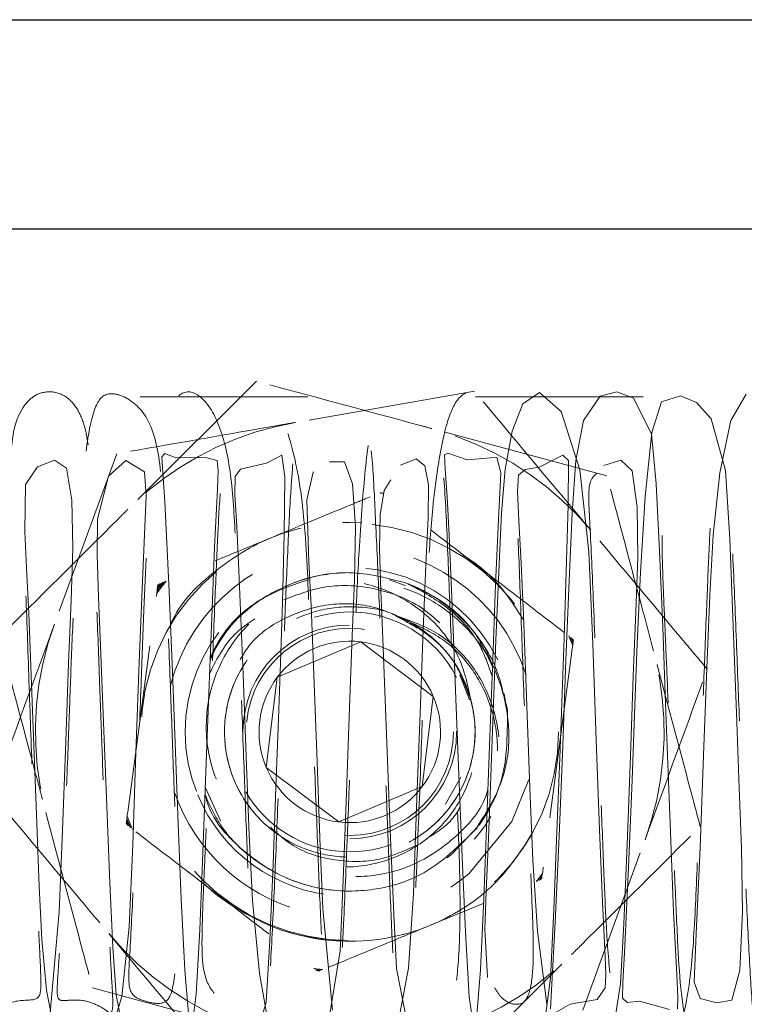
# Model space of a CAD drawing. Header units: inches. Extents: x 220 to 877, y 4 to 174.
# Tile 423 of 656: x 458.249 to 458.681, y 137.798 to 138.386. Entities that reach past the tile are written whole.
import ezdxf

# ---------------------------------------------------------------- set-up
doc = ezdxf.new("R2010")
doc.units = ezdxf.units.IN
doc.header["$LTSCALE"] = 0.5
doc.header["$MEASUREMENT"] = 0
doc.linetypes.add('HIDDEN', pattern=[0.225, 0.15, -0.075])
doc.layers.add('SVD-M-S', color=8, linetype='Continuous')

msp = doc.modelspace()

# ---------------------------------------------------------------- linework, layer by layer
at = {"layer": 'SVD-M-S', "linetype": 'Continuous', "lineweight": 25}
for p, q in [((458.07062, 138.38572), (458.82062, 138.38572)), ((458.82062, 138.26072), (458.07062, 138.26072))]:
    msp.add_line(p, q, dxfattribs=at)
at = {"layer": 'SVD-M-S', "linetype": 'HIDDEN', "lineweight": 18}
for p, q in [((458.39, 138.16996), (458.3133, 138.09357)), ((458.82062, 138.16072), (458.07062, 138.16072)), ((458.51991, 138.16409), (458.41328, 138.14541)), ((458.55876, 138.16328), (458.54888, 138.1565)), ((458.5716, 138.1519), (458.55876, 138.16328)), ((458.59504, 138.16113), (458.58502, 138.14649)), ((458.6049, 138.16368), (458.59504, 138.16113)), ((458.61483, 138.15988), (458.6049, 138.16368)), ((458.62557, 138.13867), (458.61483, 138.15988)), ((458.64283, 138.16117), (458.63159, 138.1577)), ((458.65235, 138.15732), (458.64283, 138.16117)), ((458.68196, 138.16217), (458.67279, 138.14653)), ((458.54888, 138.1565), (458.54243, 138.14018)), ((458.63159, 138.1577), (458.62569, 138.13937)), ((458.66109, 138.1476), (458.65235, 138.15732)), ((458.5829, 138.11715), (458.5716, 138.1519)), ((458.66977, 138.11669), (458.66109, 138.1476)), ((458.59902, 138.11351), (458.49451, 138.14174)), ((458.58502, 138.14649), (458.58042, 138.12268)), ((458.67279, 138.14653), (458.66628, 138.11538)), ((458.54243, 138.14018), (458.53832, 138.1176)), ((458.62569, 138.13937), (458.62172, 138.10127)), ((458.62841, 138.10876), (458.62557, 138.13867)), ((458.30665, 138.12674), (458.2695, 138.02506)), ((458.33532, 138.1269), (458.3336, 138.12489)), ((458.3336, 138.12489), (458.33414, 138.11547)), ((458.34141, 138.1244), (458.33532, 138.1269)), ((458.3604, 138.12436), (458.34141, 138.1244)), ((458.36658, 138.12276), (458.3604, 138.12436)), ((458.40503, 138.12586), (458.39605, 138.12107)), ((458.40691, 138.11295), (458.40503, 138.12586)), ((458.48518, 138.12366), (458.4759, 138.11992)), ((458.49038, 138.11942), (458.48518, 138.12366)), ((458.50418, 138.12715), (458.50212, 138.12599)), ((458.50212, 138.12599), (458.50252, 138.11759)), ((458.51564, 138.12304), (458.50418, 138.12715)), ((458.52943, 138.12429), (458.51564, 138.12304)), ((458.53323, 138.1244), (458.52943, 138.12429)), ((458.53571, 138.1153), (458.53323, 138.1244)), ((458.57259, 138.12592), (458.55851, 138.11869)), ((458.57607, 138.12276), (458.57259, 138.12592)), ((458.25935, 138.11888), (458.25231, 138.10834)), ((458.26957, 138.12292), (458.25935, 138.11888)), ((458.27668, 138.11817), (458.26957, 138.12292)), ((458.27991, 138.09897), (458.27668, 138.11817)), ((458.31208, 138.12271), (458.30166, 138.11339)), ((458.32329, 138.11593), (458.31208, 138.12271)), ((458.36722, 138.11672), (458.36658, 138.12276)), ((458.38037, 138.11744), (458.37737, 138.11305)), ((458.39605, 138.12107), (458.38037, 138.11744)), ((458.44251, 138.12183), (458.43351, 138.12181)), ((458.43351, 138.12181), (458.43351, 138.12181)), ((458.44724, 138.10876), (458.44251, 138.12183)), ((458.4759, 138.11992), (458.4759, 138.11992)), ((458.4926, 138.10824), (458.49038, 138.11942)), ((458.50252, 138.11759), (458.50369, 138.10107)), ((458.53832, 138.1176), (458.53614, 138.09154)), ((458.55031, 138.11739), (458.54628, 138.11397)), ((458.55851, 138.11869), (458.55031, 138.11739)), ((458.57586, 138.09608), (458.57607, 138.12276)), ((458.58042, 138.12268), (458.57827, 138.0912)), ((458.60737, 138.12292), (458.59722, 138.11972)), ((458.59722, 138.11972), (458.59722, 138.11972)), ((458.61408, 138.11655), (458.60737, 138.12292)), ((458.30166, 138.11339), (458.29522, 138.08776)), ((458.32421, 138.10154), (458.32329, 138.11593)), ((458.33414, 138.11547), (458.33534, 138.09792)), ((458.3668, 138.10549), (458.36722, 138.11672)), ((458.37737, 138.11305), (458.37716, 138.10217)), ((458.40658, 138.07846), (458.40691, 138.11295)), ((458.42371, 138.11579), (458.42002, 138.09918)), ((458.42403, 138.11598), (458.42371, 138.11579)), ((458.53436, 138.08746), (458.53571, 138.1153)), ((458.54628, 138.11397), (458.54562, 138.10438)), ((458.58826, 138.06823), (458.5829, 138.11715)), ((458.61702, 138.09492), (458.61408, 138.11655)), ((458.66628, 138.11538), (458.6623, 138.07813)), ((458.67224, 138.07594), (458.66977, 138.11669)), ((458.25231, 138.10834), (458.25192, 138.0804)), ((458.36503, 138.07101), (458.3668, 138.10549)), ((458.44899, 138.08306), (458.44724, 138.10876)), ((458.47018, 138.11106), (458.46615, 138.10482)), ((458.4923, 138.0886), (458.4926, 138.10824)), ((458.63041, 138.06882), (458.62841, 138.10876)), ((458.32328, 138.07854), (458.32421, 138.10154)), ((458.37716, 138.10217), (458.37819, 138.08356)), ((458.46615, 138.10482), (458.4638, 138.09018)), ((458.50369, 138.10107), (458.50492, 138.07813)), ((458.54562, 138.10438), (458.54654, 138.08694)), ((458.62172, 138.10127), (458.61895, 138.0558)), ((458.28046, 138.0706), (458.27991, 138.09897)), ((458.33534, 138.09792), (458.33772, 138.04883)), ((458.42002, 138.09918), (458.42128, 138.06216)), ((458.57474, 138.05629), (458.57586, 138.09608)), ((458.61734, 138.0647), (458.61702, 138.09492)), ((458.4638, 138.09018), (458.46341, 138.07002)), ((458.49099, 138.06044), (458.4923, 138.0886)), ((458.53614, 138.09154), (458.53465, 138.06054)), ((458.57827, 138.0912), (458.57638, 138.05078)), ((458.29522, 138.08776), (458.29495, 138.06682)), ((458.37819, 138.08356), (458.37954, 138.05713)), ((458.44126, 138.08565), (458.44562, 138.08572)), ((458.44562, 138.08572), (458.45273, 138.08552)), ((458.44844, 138.05172), (458.44899, 138.08306)), ((458.53259, 138.04859), (458.53436, 138.08746)), ((458.54654, 138.08694), (458.54788, 138.0615)), ((458.25192, 138.0804), (458.25291, 138.05841)), ((458.32183, 138.04594), (458.32328, 138.07854)), ((458.40557, 138.03807), (458.40658, 138.07846)), ((458.50492, 138.07813), (458.50718, 138.02663)), ((458.6623, 138.07813), (458.66028, 138.04237)), ((458.27941, 138.03911), (458.28046, 138.0706)), ((458.36327, 138.02911), (458.36503, 138.07101)), ((458.67437, 138.02379), (458.67224, 138.07594)), ((458.29495, 138.06682), (458.29576, 138.04115)), ((458.46341, 138.07002), (458.46414, 138.04491)), ((458.59062, 138.01335), (458.58826, 138.06823)), ((458.61622, 138.03237), (458.61734, 138.0647)), ((458.63227, 138.0233), (458.63041, 138.06882)), ((458.42128, 138.06216), (458.4225, 138.03592)), ((458.48938, 138.02155), (458.49099, 138.06044)), ((458.53465, 138.06054), (458.53282, 138.01555)), ((458.54788, 138.0615), (458.54919, 138.03042)), ((458.25291, 138.05841), (458.25415, 138.0315)), ((458.37954, 138.05713), (458.38202, 137.99491)), ((458.57343, 138.01681), (458.57474, 138.05629)), ((458.61895, 138.0558), (458.61703, 138.01357)), ((458.33078, 138.04567), (458.33097, 138.04709)), ((458.33103, 138.04754), (458.33097, 138.04709)), ((458.33119, 138.04869), (458.33103, 138.04754)), ((458.33772, 138.04883), (458.33982, 137.99661)), ((458.44711, 138.01795), (458.44844, 138.05172)), ((458.47873, 138.04809), (458.46938, 138.05154)), ((458.53085, 138.00421), (458.53259, 138.04859)), ((458.57638, 138.05078), (458.5745, 138.00358)), ((458.29576, 138.04115), (458.29698, 138.01218)), ((458.31318, 137.91285), (458.33023, 138.04145)), ((458.3201, 138.00215), (458.32183, 138.04594)), ((458.33029, 138.04194), (458.33023, 138.04145)), ((458.33029, 138.04194), (458.33047, 138.04332)), ((458.33054, 138.0438), (458.33047, 138.04332)), ((458.33054, 138.0438), (458.33072, 138.0452)), ((458.33078, 138.04566), (458.33072, 138.0452)), ((458.46414, 138.04491), (458.46535, 138.0162)), ((458.66028, 138.04237), (458.65877, 138.00367)), ((458.27795, 138.00165), (458.27941, 138.03911)), ((458.40436, 138.00198), (458.40557, 138.03807)), ((458.4225, 138.03592), (458.42377, 138.0054)), ((458.25415, 138.0315), (458.25662, 137.96815)), ((458.36155, 137.98385), (458.36327, 138.02911)), ((458.54919, 138.03042), (458.55146, 137.97073)), ((458.61473, 137.9938), (458.61622, 138.03237)), ((458.50718, 138.02663), (458.50916, 137.97539)), ((458.63395, 137.97792), (458.63227, 138.0233)), ((458.67631, 137.97182), (458.67437, 138.02379)), ((458.44551, 137.97524), (458.44711, 138.01795)), ((458.48752, 137.97188), (458.48938, 138.02155)), ((458.29698, 138.01218), (458.29825, 137.98142)), ((458.40238, 137.99329), (458.4522, 138.01445)), ((458.4522, 138.01445), (458.49544, 137.98188)), ((458.46535, 138.0162), (458.46781, 137.95406)), ((458.53282, 138.01555), (458.5306, 137.95603)), ((458.57221, 137.98344), (458.57343, 138.01681)), ((458.57855, 138.01234), (458.57837, 138.01094)), ((458.57856, 138.01235), (458.57862, 138.01281)), ((458.5788, 138.01423), (458.57862, 138.01281)), ((458.5788, 138.01423), (458.57887, 138.01469)), ((458.57887, 138.01469), (458.57902, 138.01584)), ((458.59262, 137.95582), (458.59062, 138.01335)), ((458.61703, 138.01357), (458.61563, 137.97675)), ((458.57806, 138.0086), (458.56101, 137.88)), ((458.57806, 138.0086), (458.57812, 138.00908)), ((458.57831, 138.01047), (458.57812, 138.00908)), ((458.57831, 138.01047), (458.57837, 138.01094)), ((458.27623, 137.95502), (458.27795, 138.00165)), ((458.31811, 137.94835), (458.3201, 138.00215)), ((458.40312, 137.96842), (458.40436, 138.00198)), ((458.42377, 138.0054), (458.42609, 137.94281)), ((458.52913, 137.95768), (458.53085, 138.00421)), ((458.5745, 138.00358), (458.5726, 137.95256)), ((458.65877, 138.00367), (458.65686, 137.95228)), ((458.33982, 137.99661), (458.34161, 137.94872)), ((458.38202, 137.99491), (458.38404, 137.94045)), ((458.5113, 137.99473), (458.51696, 137.97976)), ((458.3958, 137.93956), (458.40238, 137.99329)), ((458.61299, 137.94641), (458.61473, 137.9938)), ((458.35985, 137.93699), (458.36155, 137.98385)), ((458.57082, 137.94534), (458.57221, 137.98344)), ((458.29825, 137.98142), (458.30049, 137.92128)), ((458.49544, 137.98188), (458.48885, 137.92816)), ((458.61563, 137.97675), (458.61397, 137.93192)), ((458.63547, 137.93643), (458.63395, 137.97792)), ((458.44364, 137.9246), (458.44551, 137.97524)), ((458.4855, 137.91588), (458.48752, 137.97188)), ((458.50916, 137.97539), (458.51083, 137.93016)), ((458.55146, 137.97073), (458.55327, 137.9221)), ((458.67795, 137.92734), (458.67631, 137.97182)), ((458.25662, 137.96815), (458.25873, 137.91138)), ((458.40162, 137.92756), (458.40312, 137.96842)), ((458.27424, 137.90191), (458.27623, 137.95502)), ((458.46781, 137.95406), (458.46995, 137.89727)), ((458.52738, 137.90907), (458.52913, 137.95768)), ((458.5306, 137.95603), (458.52935, 137.92308)), ((458.59462, 137.90244), (458.59262, 137.95582)), ((458.31619, 137.89341), (458.31811, 137.94835)), ((458.34161, 137.94872), (458.34322, 137.90579)), ((458.5726, 137.95256), (458.5705, 137.8986)), ((458.65686, 137.95228), (458.65456, 137.89164)), ((458.42609, 137.94281), (458.42802, 137.89201)), ((458.56917, 137.90114), (458.57082, 137.94534)), ((458.61099, 137.89333), (458.61299, 137.94641)), ((458.35806, 137.88856), (458.35985, 137.93699)), ((458.38404, 137.94045), (458.3856, 137.89939)), ((458.43903, 137.907), (458.3958, 137.93956)), ((458.637, 137.8957), (458.63547, 137.93643)), ((458.50278, 137.91767), (458.51188, 137.93369)), ((458.51083, 137.93016), (458.51256, 137.88581)), ((458.55241, 137.93233), (458.54236, 137.90734)), ((458.61397, 137.93192), (458.61193, 137.87994)), ((458.36858, 137.90774), (458.35949, 137.92738)), ((458.39987, 137.88174), (458.40162, 137.92756)), ((458.48885, 137.92816), (458.43903, 137.907)), ((458.44165, 137.87226), (458.44364, 137.9246)), ((458.67927, 137.89144), (458.67795, 137.92734)), ((458.30049, 137.92128), (458.30249, 137.87073)), ((458.52935, 137.92308), (458.52806, 137.89243)), ((458.55327, 137.9221), (458.55483, 137.88424)), ((458.31293, 137.91098), (458.31311, 137.91236)), ((458.31318, 137.91285), (458.31311, 137.91237)), ((458.48359, 137.8643), (458.4855, 137.91588)), ((458.25873, 137.91138), (458.26045, 137.86844)), ((458.31237, 137.90676), (458.31222, 137.90561)), ((458.31243, 137.90721), (458.31237, 137.90676)), ((458.31243, 137.90722), (458.31262, 137.90864)), ((458.31268, 137.9091), (458.31262, 137.90864)), ((458.31268, 137.9091), (458.31287, 137.9105)), ((458.31293, 137.91098), (458.31287, 137.9105)), ((458.34322, 137.90579), (458.3451, 137.86098)), ((458.54236, 137.90734), (458.51655, 137.87599)), ((458.52553, 137.86121), (458.52738, 137.90907)), ((458.27237, 137.85326), (458.27424, 137.90191)), ((458.52215, 137.90444), (458.5066, 137.88788)), ((458.56727, 137.85471), (458.56917, 137.90114)), ((458.5964, 137.85902), (458.59462, 137.90244)), ((458.3856, 137.89939), (458.38766, 137.86007)), ((458.46995, 137.89727), (458.47184, 137.8522)), ((458.5705, 137.8986), (458.56821, 137.84718)), ((458.58459, 137.79471), (458.62173, 137.89639)), ((458.63872, 137.85344), (458.637, 137.8957)), ((458.314, 137.84439), (458.31619, 137.89341)), ((458.35616, 137.84258), (458.35806, 137.88856)), ((458.42802, 137.89201), (458.42956, 137.85531)), ((458.52806, 137.89243), (458.52687, 137.86544)), ((458.60915, 137.84638), (458.61099, 137.89333)), ((458.65456, 137.89164), (458.65215, 137.84047)), ((458.67987, 137.85336), (458.67927, 137.89144)), ((458.5066, 137.88788), (458.50367, 137.88552)), ((458.51256, 137.88581), (458.51456, 137.8414)), ((458.55483, 137.88424), (458.55768, 137.84177)), ((458.39788, 137.8362), (458.39987, 137.88174)), ((458.5607, 137.87765), (458.56051, 137.87625)), ((458.5607, 137.87765), (458.56076, 137.87812)), ((458.56094, 137.87951), (458.56076, 137.87812)), ((458.56094, 137.87951), (458.56101, 137.87999)), ((458.61193, 137.87994), (458.60953, 137.82891)), ((458.30249, 137.87073), (458.30426, 137.83233)), ((458.43984, 137.83005), (458.44165, 137.87226)), ((458.56005, 137.87275), (458.5602, 137.8739)), ((458.5602, 137.87391), (458.56026, 137.87436)), ((458.56045, 137.87578), (458.56026, 137.87436)), ((458.56045, 137.87578), (458.56051, 137.87624)), ((458.26045, 137.86844), (458.262, 137.83684)), ((458.52687, 137.86544), (458.52608, 137.84309)), ((458.3451, 137.86098), (458.34729, 137.81857)), ((458.38766, 137.86007), (458.3918, 137.81648)), ((458.48058, 137.81973), (458.48359, 137.8643)), ((458.52349, 137.81877), (458.52553, 137.86121)), ((458.59797, 137.82686), (458.5964, 137.85902)), ((458.26632, 137.78654), (458.27237, 137.85326)), ((458.42956, 137.85531), (458.43524, 137.79462)), ((458.56532, 137.81374), (458.56727, 137.85471)), ((458.6406, 137.81568), (458.63872, 137.85344)), ((458.67824, 137.81857), (458.67987, 137.85336)), ((458.47184, 137.8522), (458.4735, 137.81955)), ((458.56821, 137.84718), (458.56593, 137.8067)), ((458.30964, 137.80291), (458.314, 137.84439)), ((458.35404, 137.80423), (458.35616, 137.84258)), ((458.51456, 137.8414), (458.51687, 137.80264)), ((458.52608, 137.84309), (458.52777, 137.81419)), ((458.55768, 137.84177), (458.56314, 137.79815)), ((458.60707, 137.81035), (458.60915, 137.84638)), ((458.262, 137.83684), (458.26475, 137.80666)), ((458.39567, 137.79935), (458.39788, 137.8362)), ((458.65215, 137.84047), (458.65101, 137.81138)), ((458.30426, 137.83233), (458.30623, 137.80388)), ((458.43076, 137.77413), (458.43984, 137.83005)), ((458.50124, 137.75148), (458.57794, 137.82788)), ((458.59838, 137.81556), (458.59797, 137.82686)), ((458.60953, 137.82891), (458.60838, 137.81147)), ((458.34729, 137.81857), (458.35013, 137.78581)), ((458.4735, 137.81955), (458.48278, 137.77175)), ((458.4738, 137.78401), (458.48058, 137.81973)), ((458.52095, 137.7869), (458.52349, 137.81877)), ((458.67356, 137.80065), (458.67824, 137.81857)), ((458.3918, 137.81648), (458.39858, 137.77856)), ((458.52777, 137.81419), (458.52777, 137.81419)), ((458.56105, 137.78162), (458.56532, 137.81374)), ((458.59795, 137.80798), (458.59838, 137.81556)), ((458.64131, 137.80231), (458.6406, 137.81568)), ((458.26475, 137.80666), (458.26985, 137.78013)), ((458.29222, 137.80794), (458.39673, 137.77971)), ((458.56593, 137.8067), (458.56526, 137.79555)), ((458.59309, 137.80111), (458.59795, 137.80798)), ((458.60277, 137.7833), (458.60707, 137.81035)), ((458.60838, 137.81147), (458.60822, 137.8019)), ((458.65101, 137.81138), (458.65465, 137.80156)), ((458.30036, 137.77221), (458.30964, 137.80291)), ((458.30623, 137.80388), (458.31091, 137.77969)), ((458.35069, 137.77716), (458.35404, 137.80423)), ((458.51687, 137.80264), (458.52061, 137.77599)), ((458.57706, 137.79829), (458.59309, 137.80111)), ((458.60822, 137.8019), (458.61098, 137.7993)), ((458.61098, 137.7993), (458.61851, 137.80004)), ((458.61851, 137.80004), (458.63635, 137.79514)), ((458.64108, 137.79545), (458.64131, 137.80231)), ((458.65465, 137.80156), (458.66445, 137.79913)), ((458.66445, 137.79913), (458.67356, 137.80065)), ((458.38737, 137.7704), (458.39567, 137.79935)), ((458.566, 137.79197), (458.57706, 137.79829))]:
    msp.add_line(p, q, dxfattribs=at)
for radius in [0.1245, 0.06375, 0.0618]:
    msp.add_circle((458.44562, 137.96072), radius, dxfattribs=at)
for radius, start, end in [(0.1875, 39.93255, 99.93255), (0.1875, 99.93255, 159.93255), (0.14376, 82.0467, 82.84986), (0.1875, 339.93255, 39.93255), (0.1105, 17.94684, 165.82926), (0.09814, 25.99828, 202.44828), (0.14171, 140.55125, 144.34531), (0.14193, 140.72109, 144.17547), (0.14261, 141.22257, 143.674), (0.14283, 141.3867, 143.50986), (0.14353, 141.88799, 143.00857), (0.14376, 142.0467, 142.84986), (0.07156, 27.02902, 154.58566), (0.1875, 159.93255, 219.93255), (0.14261, 21.22257, 23.674), (0.14283, 21.3867, 23.50986), (0.05413, 83.01072, 143.01072), (0.05413, 23.01072, 83.01072), (0.14353, 21.88799, 23.00857), (0.14376, 22.0467, 22.84986), (0.05413, 143.01072, 203.01072), (0.05413, 323.01072, 23.01072), (0.05413, 203.01072, 263.01072), (0.1105, 199.28625, 309.93255), (0.07156, 210.06418, 323.01072), (0.05413, 263.01072, 323.01072), (0.09814, 202.44828, 328.98228), (0.14376, 202.0467, 202.84986), (0.14353, 201.88799, 203.00857), (0.14283, 201.3867, 203.50986), (0.14261, 201.22257, 203.674), (0.14193, 200.72109, 204.17547), (0.1875, 279.93255, 339.93255), (0.14261, 321.22257, 323.674), (0.14283, 321.3867, 323.50986), (0.14353, 321.88799, 323.00857), (0.14376, 322.0467, 322.84986), (0.125, 246.72206, 285.8902), (0.1875, 219.93255, 279.93255), (0.14283, 261.3867, 263.50986), (0.14353, 261.88799, 263.00857), (0.14376, 262.0467, 262.84986)]:
    msp.add_arc((458.44562, 137.96072), radius, start, end, dxfattribs=at)
for points, knots in [([(458.53191, 137.80829), (458.53327, 137.80602), (458.53715, 137.79959), (458.54688, 137.79692), (458.5524, 137.80155), (458.55517, 137.81708), (458.55516, 137.8405), (458.55363, 137.87304), (458.5521, 137.91205), (458.55033, 137.96037), (458.54835, 138.01301), (458.54666, 138.06217), (458.54469, 138.10309), (458.54047, 138.1359), (458.52901, 138.15965), (458.51628, 138.1664), (458.5062, 138.156), (458.49969, 138.13085), (458.49471, 138.09502), (458.49228, 138.05728), (458.49076, 138.0177), (458.48893, 137.96934), (458.48686, 137.9118), (458.48455, 137.85668), (458.48242, 137.81838), (458.48203, 137.8018), (458.49308, 137.80007), (458.50419, 137.79706), (458.50936, 137.80707), (458.5114, 137.83552), (458.51151, 137.87262), (458.50992, 137.91332), (458.50831, 137.95673), (458.5065, 138.00742), (458.50435, 138.05885), (458.50283, 138.1021), (458.50003, 138.13208), (458.49197, 138.15048), (458.48234, 138.15953), (458.47251, 138.16233), (458.46446, 138.16108), (458.45918, 138.15088), (458.45484, 138.12089), (458.45151, 138.07643), (458.44918, 138.03141), (458.44756, 137.98977), (458.44596, 137.94604), (458.44405, 137.89543), (458.44228, 137.85246), (458.44069, 137.823), (458.43946, 137.80767), (458.43963, 137.80001), (458.44375, 137.7999), (458.46246, 137.79984), (458.46988, 137.79338), (458.47189, 137.79311), (458.47302, 137.79595), (458.47258, 137.80802), (458.47082, 137.83646), (458.46913, 137.87818), (458.4675, 137.921), (458.46592, 137.96385), (458.4643, 138.00852), (458.46254, 138.05514), (458.46049, 138.09677), (458.4591, 138.12843), (458.45514, 138.15113), (458.44405, 138.16259), (458.43318, 138.16476), (458.42325, 138.15992), (458.41369, 138.14537), (458.4108, 138.11483), (458.40851, 138.06689), (458.40658, 138.02086), (458.40471, 137.97), (458.40269, 137.91576), (458.40045, 137.86183), (458.39854, 137.82377), (458.39705, 137.8016), (458.39631, 137.79256), (458.39729, 137.79079), (458.40248, 137.7964), (458.42224, 137.80106), (458.42961, 137.80206), (458.43021, 137.8161), (458.42829, 137.8468), (458.42668, 137.88687), (458.42473, 137.93765), (458.42269, 137.99413), (458.42089, 138.05097), (458.41769, 138.10365), (458.40839, 138.14545), (458.3948, 138.16497), (458.38338, 138.16299), (458.37579, 138.14896), (458.37055, 138.12751), (458.36807, 138.1022), (458.36662, 138.07258), (458.36487, 138.03176), (458.36281, 137.97683), (458.36091, 137.92432), (458.35916, 137.88444), (458.35799, 137.85842), (458.35736, 137.83733), (458.35768, 137.81674), (458.36564, 137.79986), (458.3817, 137.7942), (458.38594, 137.81048), (458.387, 137.83045), (458.38569, 137.85977), (458.38416, 137.89628), (458.38248, 137.94133), (458.38055, 137.99357), (458.37873, 138.04483), (458.37695, 138.08931), (458.37397, 138.12505), (458.36491, 138.15315), (458.3518, 138.1661), (458.3406, 138.16135), (458.33321, 138.14115), (458.32755, 138.10861), (458.32443, 138.07141), (458.32281, 138.03354), (458.32112, 137.98879), (458.3191, 137.93335), (458.31688, 137.87537), (458.31466, 137.83004), (458.31283, 137.80542), (458.31999, 137.80081), (458.33261, 137.79755), (458.33979, 137.80123), (458.34229, 137.82405), (458.34331, 137.85845), (458.34204, 137.89773), (458.34038, 137.93978), (458.33867, 137.98776), (458.33664, 138.04055), (458.33474, 138.08717), (458.33297, 138.12424), (458.32618, 138.14928), (458.3128, 138.1605), (458.30126, 138.164), (458.2938, 138.15822), (458.28866, 138.13507), (458.28435, 138.09338), (458.28139, 138.04655), (458.27954, 138.00438), (458.27804, 137.96253), (458.27626, 137.91475), (458.27453, 137.87172), (458.27306, 137.83877), (458.27177, 137.81824), (458.27081, 137.80519), (458.2717, 137.79996), (458.27719, 137.80059), (458.28817, 137.80103), (458.29873, 137.79598), (458.30324, 137.79177), (458.30465, 137.79481), (458.30389, 137.80894), (458.3026, 137.8307), (458.30116, 137.86353), (458.29951, 137.90619), (458.29794, 137.94842), (458.29637, 137.99184), (458.29466, 138.03795), (458.29275, 138.08264), (458.29095, 138.11746), (458.28908, 138.14181), (458.28151, 138.15712), (458.27227, 138.164), (458.26077, 138.16384), (458.24484, 138.1519), (458.2432, 138.12441), (458.24057, 138.08112), (458.2387, 138.03715), (458.23682, 137.98813), (458.2349, 137.93522), (458.23275, 137.88089), (458.23084, 137.83967), (458.22933, 137.81293), (458.22817, 137.79807), (458.22784, 137.79119), (458.22931, 137.79165), (458.24475, 137.80181), (458.26073, 137.79953), (458.26175, 137.80887), (458.26046, 137.83468), (458.25871, 137.8718), (458.2569, 137.9192), (458.25483, 137.97413), (458.25303, 138.03114), (458.25064, 138.08596), (458.2438, 138.13306), (458.23081, 138.16109), (458.2182, 138.1654), (458.20954, 138.15487), (458.20154, 138.1298), (458.19902, 138.09462), (458.19705, 138.04886), (458.19504, 137.9984), (458.19325, 137.94758), (458.19156, 137.90582), (458.19027, 137.87684), (458.18924, 137.85209), (458.18865, 137.82625), (458.19252, 137.80194), (458.21077, 137.79418), (458.21653, 137.80507), (458.21856, 137.8219), (458.21777, 137.84747), (458.21618, 137.88166), (458.21461, 137.9232), (458.21275, 137.9739), (458.21081, 138.0265), (458.20913, 138.07416), (458.20677, 138.11319), (458.20037, 138.14464), (458.18753, 138.16375), (458.17548, 138.16484), (458.16674, 138.14963), (458.16073, 138.12123), (458.15673, 138.08513), (458.15482, 138.04823), (458.15327, 138.00681), (458.15132, 137.95472), (458.1492, 137.89594), (458.14686, 137.84439), (458.14473, 137.81192), (458.1475, 137.80136), (458.16038, 137.79887), (458.16957, 137.79797), (458.17306, 137.81423), (458.17484, 137.84511), (458.17412, 137.88254), (458.17243, 137.92349), (458.17082, 137.96876), (458.16887, 138.02135), (458.16688, 138.07109), (458.16503, 138.11116), (458.1621, 138.14211), (458.14405, 138.16446), (458.13011, 138.16382), (458.12333, 138.14731), (458.11795, 138.11044), (458.11384, 138.06259), (458.11156, 138.01892), (458.11007, 137.97821), (458.10841, 137.93328), (458.1064, 137.88115), (458.10463, 137.83882), (458.10288, 137.81416), (458.10238, 137.80347), (458.1044, 137.79984), (458.11729, 137.80272), (458.13515, 137.79273), (458.13525, 137.79215), (458.13592, 137.80038), (458.13467, 137.81801), (458.13321, 137.84906), (458.13152, 137.89157), (458.12996, 137.9335), (458.12841, 137.97579), (458.12676, 138.02077), (458.12498, 138.067), (458.12287, 138.10562), (458.12176, 138.1361), (458.11409, 138.15782), (458.10014, 138.16483), (458.0853, 138.16138), (458.07887, 138.14885), (458.07435, 138.1248), (458.07282, 138.09431), (458.07078, 138.05287), (458.06894, 138.00555), (458.06706, 137.95426), (458.06501, 137.90034), (458.06276, 137.84791), (458.06082, 137.81221), (458.05938, 137.79527), (458.05933, 137.79061), (458.06214, 137.79296), (458.07395, 137.80076), (458.09071, 137.79886), (458.09238, 137.80315), (458.0931, 137.81261), (458.09225, 137.82875), (458.09076, 137.85789), (458.08901, 137.90179), (458.08701, 137.95452), (458.08514, 138.01117), (458.08303, 138.06661), (458.07951, 138.11264), (458.07305, 138.12992), (458.07062, 138.13644)], [0, 0, 0, 0, 0.001994, 0.005668, 0.009232, 0.012655, 0.015731, 0.018477, 0.02159, 0.02523, 0.029365, 0.033405, 0.037181, 0.040746, 0.044206, 0.047964, 0.05199, 0.056196, 0.060015, 0.063255, 0.066188, 0.069805, 0.07422, 0.079022, 0.083179, 0.086628, 0.089623, 0.093101, 0.097287, 0.101861, 0.10565, 0.108555, 0.111697, 0.115477, 0.11988, 0.124134, 0.127914, 0.129667, 0.131312, 0.132934, 0.134737, 0.138955, 0.143982, 0.148584, 0.15228, 0.15514, 0.158231, 0.162073, 0.166659, 0.169093, 0.171325, 0.173353, 0.175202, 0.178456, 0.179994, 0.181669, 0.183532, 0.185581, 0.189886, 0.193724, 0.197035, 0.20003, 0.203366, 0.207091, 0.211209, 0.215281, 0.219028, 0.220826, 0.222529, 0.224099, 0.225665, 0.232643, 0.236439, 0.240224, 0.244002, 0.247986, 0.252336, 0.257033, 0.259462, 0.261709, 0.263751, 0.26561, 0.268858, 0.27171, 0.274705, 0.277892, 0.281443, 0.285372, 0.289631, 0.294011, 0.298575, 0.303366, 0.307852, 0.311729, 0.314931, 0.317798, 0.320596, 0.323413, 0.326868, 0.331122, 0.33602, 0.338435, 0.340771, 0.343021, 0.345179, 0.349214, 0.356508, 0.359953, 0.363116, 0.365911, 0.36885, 0.372317, 0.376311, 0.380456, 0.384331, 0.387993, 0.391488, 0.395164, 0.399104, 0.403232, 0.407197, 0.410595, 0.413514, 0.416868, 0.421021, 0.425844, 0.43025, 0.433961, 0.437046, 0.440341, 0.444264, 0.448817, 0.452858, 0.456, 0.458934, 0.462504, 0.466712, 0.471133, 0.475034, 0.478508, 0.480094, 0.481779, 0.485772, 0.490651, 0.49563, 0.499641, 0.502727, 0.50554, 0.509108, 0.513437, 0.515886, 0.518255, 0.520415, 0.522378, 0.524175, 0.525832, 0.527361, 0.528939, 0.532618, 0.534755, 0.536978, 0.541013, 0.544489, 0.54746, 0.550631, 0.554202, 0.558178, 0.562354, 0.566184, 0.568017, 0.569789, 0.571443, 0.573001, 0.579831, 0.583673, 0.587474, 0.591227, 0.595051, 0.599249, 0.603822, 0.606252, 0.608639, 0.61082, 0.612802, 0.616257, 0.619169, 0.622139, 0.625289, 0.628747, 0.632546, 0.636681, 0.640994, 0.645488, 0.650263, 0.65495, 0.659043, 0.662435, 0.665294, 0.670832, 0.674023, 0.678016, 0.682782, 0.685249, 0.687647, 0.689967, 0.692203, 0.696392, 0.703845, 0.707294, 0.710521, 0.713422, 0.716214, 0.719508, 0.723328, 0.727517, 0.731488, 0.735241, 0.738824, 0.742433, 0.746301, 0.750342, 0.754388, 0.757935, 0.760965, 0.76406, 0.767952, 0.772633, 0.777273, 0.78124, 0.784542, 0.787694, 0.791392, 0.795767, 0.800031, 0.80346, 0.806285, 0.809645, 0.813643, 0.818123, 0.822172, 0.825733, 0.8289, 0.832639, 0.837311, 0.842558, 0.84693, 0.850306, 0.852986, 0.856268, 0.860329, 0.865101, 0.867399, 0.86949, 0.871391, 0.873954, 0.876256, 0.87971, 0.881739, 0.883964, 0.888214, 0.891878, 0.894941, 0.897938, 0.901348, 0.905175, 0.909362, 0.913295, 0.916958, 0.918699, 0.920305, 0.923496, 0.927024, 0.930884, 0.934727, 0.938482, 0.942191, 0.946222, 0.950654, 0.955455, 0.957777, 0.959893, 0.961816, 0.9644, 0.96665, 0.969576, 0.971127, 0.972725, 0.976114, 0.979807, 0.983806, 0.98804, 0.992456, 0.997154, 1, 1, 1, 1]), ([(458.49451, 138.14174), (458.49203, 138.14241), (458.45674, 138.15194), (458.42215, 138.16128), (458.39, 138.16996)], [0, 0, 0, 0, 0.0701975, 1, 1, 1, 1]), ([(458.58939, 138.08108), (458.58394, 138.08759), (458.56043, 138.11568), (458.53751, 138.14305), (458.51991, 138.16409)], [0, 0, 0, 0, 0.231849, 1, 1, 1, 1]), ([(458.41328, 138.14541), (458.41075, 138.14497), (458.37474, 138.13866), (458.33945, 138.13249), (458.30665, 138.12674)], [0, 0, 0, 0, 0.070198, 1, 1, 1, 1]), ([(458.5932, 138.11513), (458.59183, 138.11402), (458.58722, 138.11028), (458.58885, 138.08716), (458.59087, 138.04058), (458.59329, 137.98046), (458.59534, 137.92299), (458.59714, 137.87727), (458.59863, 137.84178), (458.60113, 137.80941), (458.60623, 137.78072), (458.61319, 137.76145), (458.62386, 137.75512), (458.63687, 137.7668), (458.64714, 137.7967), (458.65106, 137.8369), (458.65301, 137.88496), (458.6548, 137.93857), (458.65679, 137.99191), (458.65853, 138.03749), (458.66003, 138.07261), (458.66143, 138.09945), (458.6609, 138.11513), (458.65721, 138.12361), (458.64989, 138.1242), (458.63808, 138.11629), (458.63208, 138.09951), (458.63169, 138.07394), (458.63245, 138.04926), (458.63371, 138.02068), (458.63544, 137.98001), (458.63724, 137.92932), (458.63928, 137.87666), (458.6415, 137.82647), (458.64379, 137.78952), (458.65299, 137.76616), (458.66536, 137.75841), (458.67828, 137.7584), (458.6882, 137.77218), (458.69077, 137.79724), (458.69291, 137.8326), (458.69484, 137.87902), (458.69663, 137.92871), (458.69841, 137.97829), (458.70019, 138.02566), (458.70192, 138.0683), (458.70344, 138.09797), (458.70442, 138.11446), (458.70366, 138.1234), (458.70218, 138.12504), (458.68098, 138.12208), (458.67204, 138.12825), (458.67024, 138.12797), (458.67084, 138.12042), (458.67248, 138.09945), (458.67435, 138.06041), (458.67651, 138.00749), (458.67839, 137.95665), (458.68016, 137.90894), (458.682, 137.86296), (458.68417, 137.82038), (458.68599, 137.78931), (458.69083, 137.76784), (458.69794, 137.7583), (458.71372, 137.7585), (458.72708, 137.76951), (458.73349, 137.79473), (458.73448, 137.82899), (458.7366, 137.87085), (458.73833, 137.91743), (458.73988, 137.95986), (458.74132, 137.99865), (458.74275, 138.03805), (458.74413, 138.07951), (458.7452, 138.10902), (458.74561, 138.12338), (458.74428, 138.12943), (458.74245, 138.12331), (458.72, 138.11762), (458.71446, 138.11588), (458.71383, 138.10709), (458.7149, 138.09053), (458.71671, 138.05804), (458.71857, 138.00894), (458.72067, 137.95304), (458.72233, 137.90661), (458.72429, 137.86333), (458.72838, 137.81772), (458.73435, 137.77959), (458.74277, 137.75866), (458.75419, 137.75578), (458.7678, 137.76975), (458.77467, 137.79425), (458.77679, 137.82458), (458.77845, 137.86508), (458.78033, 137.91384), (458.78221, 137.96468), (458.7838, 138.00877), (458.78544, 138.0477), (458.78637, 138.08162), (458.7847, 138.10841), (458.78129, 138.12348), (458.77238, 138.12296), (458.75987, 138.1183), (458.75597, 138.10535), (458.75771, 138.07672), (458.75922, 138.04452), (458.7609, 138.00577), (458.76268, 137.95545), (458.76467, 137.90265), (458.76626, 137.8621), (458.76801, 137.82819), (458.77163, 137.79629), (458.77759, 137.77087), (458.78609, 137.75668), (458.79816, 137.75789), (458.81094, 137.7782), (458.81792, 137.81316), (458.82051, 137.85637), (458.82225, 137.90715), (458.8242, 137.96133), (458.82609, 138.0121), (458.82767, 138.05267), (458.82924, 138.08472), (458.83002, 138.1068), (458.82735, 138.1246), (458.81627, 138.12474), (458.80408, 138.1119), (458.80064, 138.09558), (458.80013, 138.07694), (458.80085, 138.0529), (458.80208, 138.02468), (458.80342, 137.9937), (458.80497, 137.95242), (458.80668, 137.90458), (458.80871, 137.85767), (458.81, 137.82387), (458.81279, 137.79749), (458.81488, 137.77885), (458.81995, 137.77355), (458.82062, 137.77286)], [0, 0, 0, 0, 0.00349, 0.01181, 0.021303, 0.031724, 0.041026, 0.048611, 0.054796, 0.061365, 0.068681, 0.076602, 0.084842, 0.093261, 0.101672, 0.11015, 0.118781, 0.127705, 0.136448, 0.144074, 0.150565, 0.15632, 0.16234, 0.168626, 0.175858, 0.184393, 0.194309, 0.199446, 0.204612, 0.209784, 0.214935, 0.224852, 0.233638, 0.24122, 0.254101, 0.260399, 0.263783, 0.2675, 0.275513, 0.284223, 0.293433, 0.302157, 0.310376, 0.318125, 0.325754, 0.333518, 0.34141, 0.345268, 0.348912, 0.355516, 0.362199, 0.366011, 0.370165, 0.374736, 0.379752, 0.389993, 0.399128, 0.407104, 0.414282, 0.422127, 0.430801, 0.439969, 0.448132, 0.455201, 0.458677, 0.462421, 0.470256, 0.47869, 0.487576, 0.495461, 0.502244, 0.507932, 0.514111, 0.522114, 0.531848, 0.536872, 0.541369, 0.548849, 0.555608, 0.559479, 0.563802, 0.568641, 0.574007, 0.584843, 0.593751, 0.600648, 0.607396, 0.61592, 0.626169, 0.635846, 0.644097, 0.650751, 0.657104, 0.66426, 0.672296, 0.681193, 0.689423, 0.696518, 0.702544, 0.709323, 0.71755, 0.726349, 0.734322, 0.741671, 0.749282, 0.758079, 0.762953, 0.768113, 0.778288, 0.786804, 0.793596, 0.799827, 0.8068, 0.814558, 0.822706, 0.83105, 0.839396, 0.847737, 0.856207, 0.864923, 0.873938, 0.882177, 0.889282, 0.895285, 0.90118, 0.907403, 0.921855, 0.931017, 0.936057, 0.94116, 0.946313, 0.951495, 0.956681, 0.96184, 0.971343, 0.979568, 0.98651, 0.992806, 0.999054, 1, 1, 1, 1]), ([(458.62683, 138.00889), (458.62464, 138.0171), (458.61523, 138.0525), (458.60606, 138.087), (458.59902, 138.11351)], [0, 0, 0, 0, 0.231849, 1, 1, 1, 1]), ([(458.45784, 138.10102), (458.4539, 138.09939), (458.43859, 138.09307), (458.41189, 138.08204), (458.37569, 138.06708), (458.35281, 138.05763), (458.34012, 138.05238), (458.33794, 138.05148)], [0, 0, 0, 0, 0.108787, 0.423281, 0.647247, 0.939454, 1, 1, 1, 1]), ([(458.57323, 138.02029), (458.56278, 138.02832), (458.54516, 138.04187), (458.51622, 138.06411), (458.4918, 138.08289), (458.47756, 138.09383), (458.47038, 138.09936)], [0, 0, 0, 0, 0.325308, 0.548883, 0.772297, 1, 1, 1, 1]), ([(458.3133, 138.09357), (458.31148, 138.09176), (458.28558, 138.06596), (458.2602, 138.04068), (458.2366, 138.01718)], [0, 0, 0, 0, 0.070198, 1, 1, 1, 1]), ([(458.33869, 138.02463), (458.33915, 138.02567), (458.34489, 138.03872), (458.36593, 138.05887), (458.39886, 138.07907), (458.43698, 138.08707), (458.47207, 138.08454), (458.50486, 138.07234), (458.5323, 138.05418), (458.54416, 138.03544), (458.54931, 138.0273)], [0, 0, 0, 0, 0.013391, 0.167421, 0.342787, 0.476037, 0.6097, 0.736914, 0.885741, 1, 1, 1, 1]), ([(458.65888, 137.99807), (458.6541, 138.00377), (458.63148, 138.0308), (458.60795, 138.0589), (458.58939, 138.08108)], [0, 0, 0, 0, 0.211001, 1, 1, 1, 1]), ([(458.53916, 137.97389), (458.5376, 137.98203), (458.53418, 137.99984), (458.51871, 138.02354), (458.49645, 138.04277), (458.46925, 138.0543), (458.43992, 138.05704), (458.41093, 138.05085), (458.38581, 138.03603), (458.36884, 138.01954), (458.3637, 138.00745), (458.36232, 138.00422)], [0, 0, 0, 0, 0.103465, 0.226562, 0.346981, 0.469415, 0.591747, 0.712236, 0.835345, 0.956042, 1, 1, 1, 1]), ([(458.36236, 138.00503), (458.36624, 138.01174), (458.37504, 138.02694), (458.39709, 138.04399), (458.42437, 138.05488), (458.45387, 138.05686), (458.48256, 138.04995), (458.50742, 138.03444), (458.52422, 138.01711), (458.52923, 138.00422), (458.53071, 138.00042)], [0, 0, 0, 0, 0.110273, 0.249521, 0.388683, 0.525722, 0.665751, 0.803052, 0.941876, 1, 1, 1, 1]), ([(458.40674, 138.04741), (458.40915, 138.04841), (458.4213, 138.05347), (458.44647, 138.05817), (458.46811, 138.05248), (458.47942, 138.0495)], [0, 0, 0, 0, 0.105287, 0.532057, 1, 1, 1, 1]), ([(458.53969, 137.97396), (458.53737, 137.98281), (458.53237, 138.00188), (458.51373, 138.02653), (458.48753, 138.04465), (458.45685, 138.05266), (458.42564, 138.05011), (458.39748, 138.03731), (458.37544, 138.01605), (458.362, 137.98904), (458.35849, 137.95939), (458.36492, 137.93068), (458.38054, 137.90613), (458.40312, 137.88837), (458.43003, 137.87944), (458.45807, 137.87999), (458.48386, 137.88979), (458.50464, 137.90752), (458.51796, 137.93068), (458.52319, 137.9571), (458.51909, 137.97411), (458.51703, 137.98264)], [0, 0, 0, 0, 0.0500596, 0.1078988, 0.1657515, 0.2228002, 0.2791161, 0.3351137, 0.3899014, 0.4447304, 0.4980974, 0.5513783, 0.6036933, 0.6554347, 0.7066964, 0.7569071, 0.8071092, 0.8557943, 0.9045054, 0.9520761, 1, 1, 1, 1]), ([(458.42096, 138.05151), (458.41199, 138.04853), (458.39187, 138.04183), (458.37098, 138.02331), (458.36431, 138.00774), (458.36228, 138.00297)], [0, 0, 0, 0, 0.358603, 0.803915, 1, 1, 1, 1]), ([(458.40635, 138.03953), (458.4146, 138.04268), (458.43224, 138.04941), (458.4613, 138.04734), (458.48845, 138.03708), (458.50141, 138.02384), (458.50753, 138.01759)], [0, 0, 0, 0, 0.236101, 0.504693, 0.766124, 1, 1, 1, 1]), ([(458.51776, 137.9801), (458.51602, 137.98826), (458.51247, 138.00491), (458.49717, 138.02669), (458.47529, 138.043), (458.44799, 138.05197), (458.42418, 138.05214), (458.41059, 138.04845), (458.40674, 138.04741)], [0, 0, 0, 0, 0.168605, 0.343852, 0.527965, 0.714556, 0.919321, 1, 1, 1, 1]), ([(458.47942, 138.0495), (458.48747, 138.04525), (458.50482, 138.03608), (458.52306, 138.01603), (458.52844, 137.99993), (458.53047, 137.99385)], [0, 0, 0, 0, 0.349671, 0.754472, 1, 1, 1, 1]), ([(458.53068, 137.99963), (458.52767, 138.00637), (458.51985, 138.02389), (458.50004, 138.04029), (458.48439, 138.04728), (458.47942, 138.0495)], [0, 0, 0, 0, 0.299566, 0.777483, 1, 1, 1, 1]), ([(458.51703, 137.98264), (458.51814, 137.97819), (458.52107, 137.96632), (458.52003, 137.94606), (458.5122, 137.92431), (458.49804, 137.90587), (458.47906, 137.8926), (458.4569, 137.88569), (458.43367, 137.88578), (458.41164, 137.89287), (458.3927, 137.90634), (458.37874, 137.92484), (458.37104, 137.94674), (458.37029, 137.96995), (458.37658, 137.99222), (458.38935, 138.01163), (458.40735, 138.02626), (458.42894, 138.03475), (458.45211, 138.03633), (458.47463, 138.03087), (458.49434, 138.01876), (458.50942, 138.00226), (458.51435, 137.98878), (458.51663, 137.98251)], [0, 0, 0, 0, 0.029382, 0.078207, 0.127481, 0.175709, 0.22502, 0.273751, 0.322376, 0.371719, 0.41996, 0.469185, 0.518104, 0.566554, 0.615934, 0.664238, 0.713345, 0.762422, 0.810747, 0.86013, 0.908548, 0.957505, 1, 1, 1, 1]), ([(458.48062, 138.02672), (458.48799, 138.02178), (458.50183, 138.01252), (458.51486, 137.99161), (458.52102, 137.9693), (458.52008, 137.94608), (458.51219, 137.92431), (458.49805, 137.90587), (458.47906, 137.8926), (458.4569, 137.88569), (458.43367, 137.88578), (458.41164, 137.89287), (458.3927, 137.90634), (458.37874, 137.92484), (458.37104, 137.94674), (458.37029, 137.96995), (458.37658, 137.99222), (458.38935, 138.01164), (458.40734, 138.02624), (458.42898, 138.03482), (458.45196, 138.03606), (458.46984, 138.03285), (458.47825, 138.02738), (458.48018, 138.02612)], [0, 0, 0, 0, 0.056346, 0.105724, 0.154271, 0.20311, 0.252397, 0.300638, 0.349962, 0.398706, 0.447343, 0.4967, 0.544954, 0.594192, 0.643124, 0.691587, 0.74098, 0.789297, 0.838417, 0.887507, 0.935845, 0.985242, 1, 1, 1, 1]), ([(458.51776, 137.9801), (458.51834, 137.97766), (458.52102, 137.96624), (458.52033, 137.9449), (458.50964, 137.91899), (458.49035, 137.89877), (458.46496, 137.8868), (458.4371, 137.88478), (458.41026, 137.89299), (458.38826, 137.91023), (458.37391, 137.93433), (458.36921, 137.96193), (458.37479, 137.98939), (458.38988, 138.01299), (458.41247, 138.0296), (458.43942, 138.03673), (458.46566, 138.03477), (458.47975, 138.02632), (458.48588, 138.02264)], [0, 0, 0, 0, 0.018244, 0.085309, 0.151014, 0.218078, 0.283829, 0.350813, 0.416697, 0.483525, 0.549629, 0.616222, 0.68263, 0.748916, 0.815606, 0.881618, 0.948513, 1, 1, 1, 1]), ([(458.38019, 138.00377), (458.3821, 138.00693), (458.38861, 138.01768), (458.40717, 138.02991), (458.43235, 138.03799), (458.45939, 138.03715), (458.47507, 138.02935), (458.48293, 138.02544)], [0, 0, 0, 0, 0.0947792, 0.3232155, 0.5513829, 0.7748646, 1, 1, 1, 1]), ([(458.47427, 138.02971), (458.4827, 138.02669), (458.49958, 138.02064), (458.51918, 138.00147), (458.53193, 137.97689), (458.53661, 137.94848), (458.53278, 137.92574), (458.52772, 137.91377), (458.52653, 137.91094)], [0, 0, 0, 0, 0.1809119, 0.3618202, 0.5425091, 0.7361356, 0.9376654, 1, 1, 1, 1]), ([(458.2695, 138.02506), (458.26862, 138.02265), (458.25608, 137.98831), (458.24379, 137.95466), (458.23236, 137.92338)], [0, 0, 0, 0, 0.070198, 1, 1, 1, 1]), ([(458.362, 137.99573), (458.36664, 138.00473), (458.37331, 138.01771), (458.38526, 138.02566), (458.38892, 138.0281)], [0, 0, 0, 0, 0.693849, 1, 1, 1, 1]), ([(458.48062, 138.02672), (458.48808, 138.02326), (458.50335, 138.01618), (458.52115, 137.99662), (458.53232, 137.97183), (458.53509, 137.94321), (458.5301, 137.91982), (458.52343, 137.90721), (458.5215, 137.90356)], [0, 0, 0, 0, 0.166248, 0.340327, 0.525334, 0.710726, 0.916392, 1, 1, 1, 1]), ([(458.51703, 137.98264), (458.51618, 137.98511), (458.51262, 137.99547), (458.5019, 138.01253), (458.48775, 138.02196), (458.48062, 138.02672)], [0, 0, 0, 0, 0.133908, 0.563244, 1, 1, 1, 1]), ([(458.2366, 138.01718), (458.24365, 137.99067), (458.25282, 137.95616), (458.26223, 137.92076), (458.26441, 137.91256)], [0, 0, 0, 0, 0.768151, 1, 1, 1, 1]), ([(458.65463, 137.90427), (458.65272, 137.91146), (458.64367, 137.94552), (458.63425, 137.98094), (458.62683, 138.00889)], [0, 0, 0, 0, 0.211001, 1, 1, 1, 1]), ([(458.62173, 137.89639), (458.62261, 137.8988), (458.63516, 137.93313), (458.64745, 137.96678), (458.65888, 137.99807)], [0, 0, 0, 0, 0.070198, 1, 1, 1, 1]), ([(458.53764, 137.98363), (458.53915, 137.97453), (458.54226, 137.95573), (458.53646, 137.92736), (458.52623, 137.91139), (458.52131, 137.9037)], [0, 0, 0, 0, 0.327276, 0.676008, 1, 1, 1, 1]), ([(458.35934, 137.92315), (458.36233, 137.91659), (458.36933, 137.9012), (458.38919, 137.88265), (458.41524, 137.86908), (458.44436, 137.86424), (458.47359, 137.86837), (458.50021, 137.88111), (458.52153, 137.90133), (458.5396, 137.93229), (458.53965, 137.95804), (458.53969, 137.97396)], [0, 0, 0, 0, 0.07923, 0.185684, 0.292594, 0.400617, 0.506312, 0.614341, 0.721235, 0.827705, 1, 1, 1, 1]), ([(458.23236, 137.92338), (458.24996, 137.90235), (458.27288, 137.87497), (458.29639, 137.84688), (458.30184, 137.84037)], [0, 0, 0, 0, 0.768151, 1, 1, 1, 1]), ([(458.52799, 137.92618), (458.52759, 137.92482), (458.52427, 137.91368), (458.50899, 137.89695), (458.4841, 137.87996), (458.45454, 137.87287), (458.4251, 137.8762), (458.3999, 137.88732), (458.38867, 137.9002), (458.38383, 137.90574)], [0, 0, 0, 0, 0.024402, 0.199503, 0.370406, 0.541416, 0.708308, 0.874491, 1, 1, 1, 1]), ([(458.5215, 137.90356), (458.51093, 137.89288), (458.49343, 137.87519), (458.45985, 137.86539), (458.43049, 137.8654), (458.40229, 137.8744), (458.37873, 137.89172), (458.36388, 137.9089), (458.36012, 137.92065), (458.35933, 137.92309)], [0, 0, 0, 0, 0.2245, 0.371516, 0.518211, 0.667068, 0.812611, 0.961113, 1, 1, 1, 1]), ([(458.35933, 137.92306), (458.35982, 137.92126), (458.36337, 137.90817), (458.38141, 137.88864), (458.41099, 137.86979), (458.44625, 137.86357), (458.48124, 137.87026), (458.50867, 137.88774), (458.52275, 137.90384), (458.52719, 137.91215), (458.52751, 137.91275)], [0, 0, 0, 0, 0.02678, 0.195179, 0.361958, 0.529737, 0.697296, 0.864291, 0.990091, 1, 1, 1, 1]), ([(458.26441, 137.91256), (458.27184, 137.88461), (458.28125, 137.84919), (458.29031, 137.81512), (458.29222, 137.80794)], [0, 0, 0, 0, 0.788999, 1, 1, 1, 1]), ([(458.51139, 137.91586), (458.51063, 137.91445), (458.50618, 137.90626), (458.49809, 137.90112), (458.49139, 137.89687)], [0, 0, 0, 0, 0.1717414, 1, 1, 1, 1]), ([(458.31801, 137.90116), (458.32845, 137.89313), (458.34608, 137.87958), (458.37501, 137.85733), (458.39943, 137.83856), (458.41367, 137.82761), (458.42086, 137.82209)], [0, 0, 0, 0, 0.3253076, 0.5488831, 0.772297, 1, 1, 1, 1]), ([(458.48618, 137.89338), (458.47869, 137.88997), (458.46307, 137.88286), (458.43684, 137.88309), (458.41371, 137.88996), (458.40274, 137.89978), (458.39825, 137.90379)], [0, 0, 0, 0, 0.257886, 0.537722, 0.811008, 1, 1, 1, 1]), ([(458.57794, 137.82788), (458.57975, 137.82969), (458.60565, 137.85548), (458.63104, 137.88076), (458.65463, 137.90427)], [0, 0, 0, 0, 0.070198, 1, 1, 1, 1]), ([(458.5542, 137.89948), (458.54774, 137.88972), (458.53336, 137.868), (458.50189, 137.84706), (458.47157, 137.83727), (458.45443, 137.83612), (458.4494, 137.83578)], [0, 0, 0, 0, 0.2749285, 0.6121974, 0.8863398, 1, 1, 1, 1]), ([(458.4494, 137.83578), (458.43709, 137.83645), (458.41254, 137.83779), (458.37913, 137.85348), (458.35489, 137.87091), (458.34622, 137.88692), (458.34383, 137.89133)], [0, 0, 0, 0, 0.282747, 0.564021, 0.879959, 1, 1, 1, 1]), ([(458.4334, 137.82043), (458.43558, 137.82133), (458.44827, 137.82657), (458.47115, 137.83602), (458.50735, 137.85098), (458.53406, 137.86201), (458.54936, 137.86834), (458.5533, 137.86996)], [0, 0, 0, 0, 0.060546, 0.352753, 0.576719, 0.891213, 1, 1, 1, 1]), ([(458.30184, 137.84037), (458.3204, 137.8182), (458.34393, 137.79009), (458.36655, 137.76306), (458.37133, 137.75736)], [0, 0, 0, 0, 0.788999, 1, 1, 1, 1])]:
    msp.add_open_spline(points, degree=3, knots=knots, dxfattribs=at)

doc.saveas('drawing.dxf')
